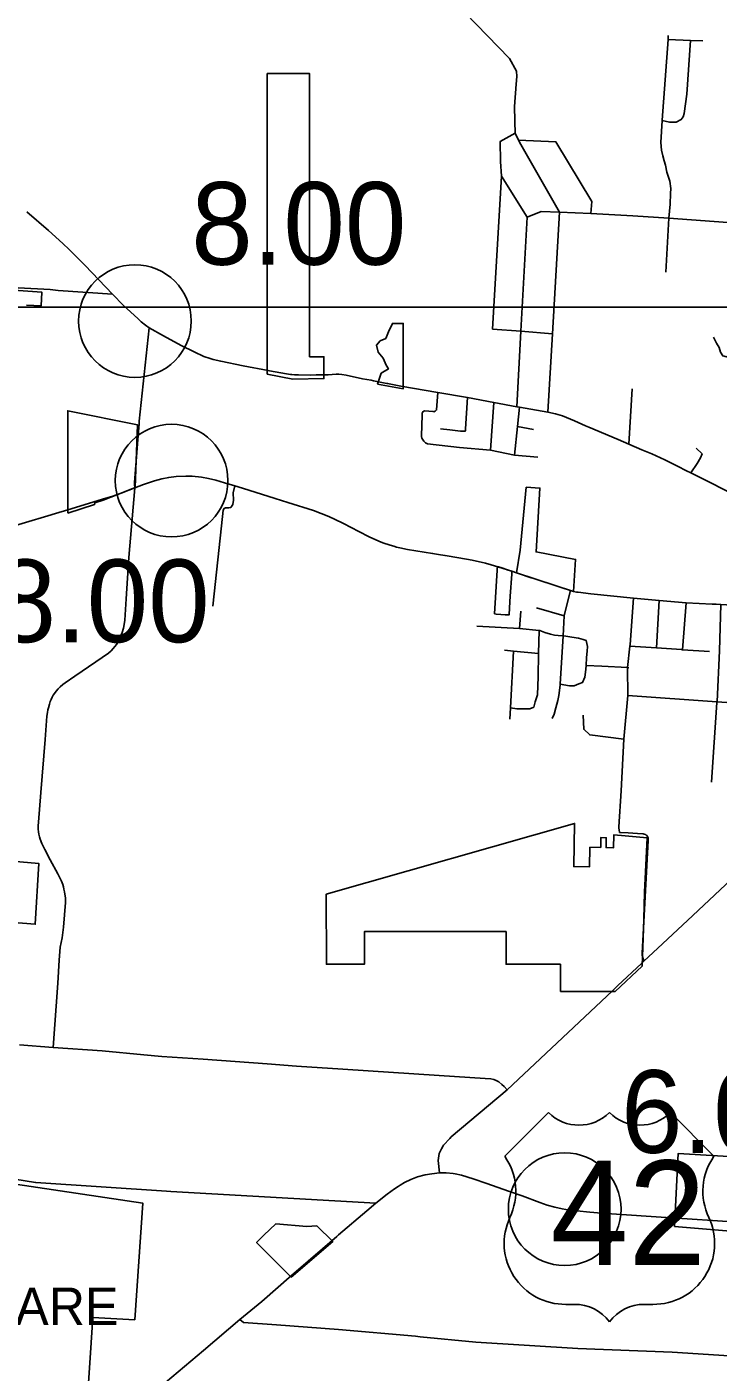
# Model space of a CAD drawing. Extents: x 1659811 to 1934326, y 644115 to 934867.
# Drawn here: x 1796897 to 1806098, y 827850 to 845758 of the extents above; entities that cross this region are included whole.
import ezdxf

# ---------------------------------------------------------------- set-up
doc = ezdxf.new("R2010")
doc.units = 0
for name, color, linetype in [('Default', 7, 'Continuous'), ('GM_X_City_Street', 7, 'Continuous'), ('GM_X_Corporation', 7, 'Continuous'), ('GM_X_Corporation_Text', 7, 'Continuous'), ('GM_X_County_Road', 7, 'Continuous'), ('GM_X_State_Route', 7, 'Continuous'), ('GM_X_Township_Road', 7, 'Continuous'), ('GM_X_US_Route', 7, 'Continuous'), ('GM_X_US_Shield', 7, 'Continuous'), ('SH_Text', 7, 'Continuous')]:
    doc.layers.add(name, color=color, linetype=linetype)

msp = doc.modelspace()

# ---------------------------------------------------------------- linework, layer by layer
at = {"layer": 'Default'}
for centre in [(1798335, 841842), (1798823, 839718), (1804056, 830019)]:
    msp.add_circle(centre, 750, dxfattribs=at)
at = {"layer": 'GM_X_City_Street'}
for points in [[(1803391, 844506), (1803386, 844699), (1803411, 844996), (1803417, 845098), (1803416, 845170), (1803320, 845337), (1802730, 845945), (1802308, 846362), (1802144, 846526), (1802086, 846596), (1801814, 847037), (1801477, 847586), (1801128, 848318), (1801102, 848399), (1801113, 848728), (1801117, 848771)], [(1805443, 843211), (1805459, 843399), (1805464, 843539), (1805467, 843605), (1805454, 843706), (1805415, 843826), (1805396, 843917), (1805380, 843973), (1805363, 844041), (1805344, 844118), (1805335, 844220), (1805354, 844511), (1805354, 844517), (1805432, 845592), (1805435, 845644)], [(1805354, 844511), (1805452, 844492), (1805538, 844489), (1805608, 844524), (1805632, 844562), (1805647, 844604), (1805683, 844864), (1805731, 845579)], [(1805432, 845592), (1805731, 845579), (1805897, 845571)], [(1803987, 843293), (1803473, 844191), (1803442, 844252), (1803396, 844343), (1803391, 844500), (1803391, 844506)], [(1803555, 843223), (1803214, 843772), (1803202, 843966), (1803199, 844233), (1803396, 844343)], [(1804403, 843273), (1804417, 843432), (1803939, 844227), (1803442, 844252)], [(1803096, 841736), (1803214, 843772)], [(1803555, 843223), (1803745, 843301), (1803987, 843293)], [(1803831, 840627), (1803895, 841674), (1803987, 843293)], [(1803987, 843293), (1804403, 843273), (1804884, 843249), (1804964, 843245), (1805443, 843211), (1807071, 843093), (1807274, 843079)], [(1803418, 840702), (1803472, 841707), (1803555, 843223)], [(1805404, 842495), (1805443, 843211)], [(1797209, 842260), (1797313, 842248), (1798035, 842200)], [(1798391, 840480), (1798393, 840510), (1798525, 841754)], [(1803096, 841736), (1803472, 841707), (1803895, 841674)], [(1806035, 841627), (1806078, 841548), (1806113, 841491), (1806129, 841429), (1806160, 841381), (1806212, 841366), (1806246, 841388), (1806478, 841365), (1806772, 841338), (1807168, 841294)], [(1802368, 840891), (1802351, 840659), (1802333, 840641), (1802315, 840635), (1802305, 840636), (1802192, 840649), (1802169, 840634), (1802160, 840616), (1802155, 840425), (1802151, 840341), (1802152, 840307), (1802156, 840284), (1802180, 840244), (1802201, 840220), (1802228, 840208), (1802657, 840159), (1803070, 840123), (1803387, 840055)], [(1802735, 840409), (1802761, 840826)], [(1804911, 840203), (1804954, 840941)], [(1803070, 840123), (1803112, 840756)], [(1803387, 840055), (1803428, 840437), (1803455, 840695)], [(1803428, 840437), (1803640, 840397)], [(1802401, 840406), (1802526, 840392), (1802667, 840377), (1802730, 840375), (1802734, 840389), (1802735, 840409)], [(1805735, 839820), (1805819, 839947), (1805866, 840021), (1805886, 840074), (1805804, 840148)], [(1803387, 840055), (1803699, 840028)], [(1797247, 832172), (1797308, 833027), (1797327, 833333), (1797341, 833506), (1797367, 833630), (1797385, 833772), (1797411, 834102), (1797410, 834129), (1797409, 834165), (1797403, 834211), (1797397, 834244), (1797390, 834277), (1797383, 834312), (1797374, 834341), (1797357, 834387), (1797336, 834430), (1797307, 834485), (1797208, 834668), (1797135, 834807), (1797094, 834887), (1797073, 834944), (1797063, 834978), (1797055, 835013), (1797051, 835044), (1797048, 835076), (1797048, 835124), (1797051, 835173), (1797082, 835564), (1797140, 836270), (1797162, 836583), (1797170, 836630), (1797176, 836667), (1797183, 836695), (1797196, 836742), (1797207, 836777), (1797219, 836804), (1797233, 836833), (1797248, 836861), (1797265, 836886), (1797288, 836914), (1797313, 836944), (1797338, 836971), (1797374, 837003), (1797407, 837026), (1797534, 837113), (1797816, 837304), (1797982, 837420), (1798018, 837451), (1798045, 837481), (1798068, 837511), (1798088, 837537), (1798108, 837569), (1798132, 837611), (1798147, 837650), (1798166, 837697), (1798185, 837753), (1798193, 837803), (1798199, 837862), (1798219, 838143), (1798256, 838693), (1798334, 839621)], [(1798334, 839621), (1798331, 839671)], [(1799374, 838047), (1799488, 839118), (1799511, 839323), (1799525, 839347), (1799540, 839354), (1799586, 839357), (1799611, 839361), (1799640, 839398), (1799646, 839456), (1799643, 839557), (1799664, 839649)], [(1803891, 836552), (1803918, 836608), (1803939, 836694), (1803966, 836790), (1803976, 836858), (1803994, 836994), (1803995, 837010), (1804035, 837653), (1804049, 837919), (1804049, 837923), (1804133, 838255)], [(1804785, 835044), (1804778, 835089), (1804777, 835109), (1804809, 835588), (1804842, 836277), (1804895, 836858), (1804893, 837222), (1804894, 837228), (1804924, 837513), (1804927, 837537), (1804974, 838151)], [(1805279, 837490), (1805312, 838122)], [(1805625, 837467), (1805672, 838093)], [(1803455, 837749), (1803470, 837978)], [(1803680, 838023), (1804049, 837919)], [(1806084, 836777), (1806084, 836779), (1806115, 837450), (1806133, 838067)], [(1803995, 837010), (1804122, 836988), (1804184, 836988), (1804246, 837011), (1804294, 837031), (1804325, 837103), (1804331, 837167), (1804342, 837251), (1804343, 837258), (1804346, 837365), (1804356, 837449), (1804359, 837511), (1804349, 837549), (1804340, 837591), (1804300, 837604), (1804238, 837619), (1804152, 837632), (1804044, 837653), (1804035, 837653), (1803970, 837654), (1803919, 837662), (1803867, 837673), (1803793, 837696), (1803727, 837722), (1803715, 837724), (1803455, 837749), (1802888, 837779)], [(1803335, 836692), (1803418, 836679), (1803476, 836679), (1803538, 836678), (1803590, 836681), (1803645, 836703), (1803661, 836771), (1803692, 836867), (1803701, 837105), (1803708, 837416), (1803715, 837724)], [(1803254, 837461), (1803376, 837449), (1803708, 837416)], [(1803327, 836542), (1803335, 836692), (1803376, 837449)], [(1804924, 837513), (1805279, 837490), (1805612, 837468)], [(1805612, 837468), (1805613, 837468), (1805625, 837467), (1805982, 837444)], [(1804343, 837258), (1804550, 837247)], [(1804550, 837247), (1804550, 837247), (1804894, 837228), (1804912, 837227)], [(1804895, 836858), (1806083, 836773), (1806084, 836773)], [(1806009, 835703), (1806083, 836763), (1806083, 836773), (1806084, 836777)], [(1806084, 836773), (1806467, 836745), (1806831, 836719), (1806839, 836719), (1807680, 836664), (1807687, 836663), (1808566, 836603)], [(1804842, 836277), (1804389, 836332), (1804310, 836409), (1804302, 836596)], [(1805078, 833290), (1805108, 833319), (1805356, 833551), (1805763, 833930), (1806341, 834474), (1806704, 834818), (1806800, 834898), (1806981, 834892), (1807110, 834884), (1807396, 834863), (1807615, 834857), (1807685, 834849), (1807777, 834831), (1808186, 834806), (1808431, 834743), (1809378, 834672), (1809877, 834634)], [(1802546, 830982), (1802546, 830982), (1803292, 831607), (1804693, 832927), (1804742, 832975), (1804765, 832997)], [(1796800, 832206), (1797247, 832172), (1797901, 832125), (1798456, 832073), (1798693, 832053), (1799244, 832014), (1800095, 831955), (1800485, 831925), (1801101, 831884), (1802386, 831797), (1802997, 831758), (1803072, 831753), (1803111, 831746), (1803145, 831733), (1803179, 831713), (1803219, 831680), (1803250, 831653), (1803292, 831607)], [(1802440, 830862), (1802445, 830869), (1802525, 830958), (1802546, 830982)], [(1802390, 830503), (1802373, 830668), (1802386, 830760), (1802415, 830824), (1802440, 830862)], [(1797010, 830375), (1797016, 830374), (1798754, 830257), (1798814, 830253), (1801541, 830101)], [(1799732, 828551), (1799782, 828511), (1800219, 828478), (1801044, 828418), (1802068, 828327), (1802099, 828324), (1802131, 828321)], [(1802131, 828321), (1802871, 828248), (1804230, 828165), (1805488, 828115), (1806384, 828059)]]:
    msp.add_lwpolyline(points, dxfattribs=at)
at = {"layer": 'GM_X_Corporation'}
for points in [[(1800095, 845138), (1800097, 841137), (1800439, 841067), (1800851, 841077), (1800851, 841367), (1800661, 841367), (1800659, 845138)], [(1801563, 841003), (1801908, 840940), (1801908, 841810), (1801763, 841810), (1801711, 841700), (1801673, 841611), (1801601, 841577), (1801553, 841523), (1801573, 841428), (1801639, 841350), (1801679, 841253), (1801709, 841205), (1801615, 841147)], [(1797441, 839284), (1797798, 839399), (1797801, 839422), (1797912, 839458), (1798198, 839567), (1798339, 839626), (1798371, 840459), (1797440, 840649)], [(1803414, 838492), (1804174, 838242), (1804202, 838670), (1803675, 838769), (1803726, 839618), (1803544, 839629), (1803462, 838794)], [(1803121, 837943), (1803145, 837942), (1803206, 837937), (1803265, 837933), (1803315, 837930), (1803321, 838023), (1803332, 838181), (1803351, 838473), (1803354, 838511), (1803302, 838528), (1803233, 838551), (1803162, 838573), (1803159, 838535), (1803159, 838526)], [(1804001, 833279), (1804001, 832917), (1804726, 832917), (1805086, 833256), (1805109, 833878), (1805119, 834238), (1805156, 834964), (1804862, 834990), (1804710, 835001), (1804706, 834830), (1804606, 834832), (1804609, 834963), (1804539, 834967), (1804537, 834834), (1804392, 834837), (1804386, 834576), (1804176, 834580), (1804188, 835155), (1800883, 834212), (1800884, 833279), (1801391, 833279), (1801391, 833714), (1803276, 833714), (1803276, 833279)], [(1805516, 829788), (1806315, 829723), (1806482, 829710), (1806539, 830701), (1805565, 830760)], [(1800052, 829671), (1799954, 829576), (1800416, 829114), (1800968, 829587), (1800758, 829796), (1800625, 829787), (1800210, 829823)]]:
    msp.add_lwpolyline(points, close=True, dxfattribs=at)
for points in [[(1796893, 842053), (1797088, 842046), (1797094, 842227), (1796414, 842277)], [(1793335, 834100), (1797009, 833813), (1797057, 834620), (1795274, 834775)], [(1796676, 825855), (1797651, 826702), (1797775, 828578), (1798334, 828546), (1798442, 830097), (1796442, 830397)]]:
    msp.add_lwpolyline(points, dxfattribs=at)
at = {"layer": 'GM_X_County_Road'}
for points in [[(1796538, 842301), (1796781, 842284), (1797209, 842260)], [(1798331, 839671), (1798329, 839693), (1798369, 840209), (1798391, 840480)], [(1804765, 832997), (1805078, 833290)], [(1794751, 830577), (1794787, 830575), (1796457, 830461), (1797010, 830375)]]:
    msp.add_lwpolyline(points, dxfattribs=at)
at = {"layer": 'GM_X_State_Route'}
for points in [[(1796897, 843295), (1797184, 843049), (1797375, 842873), (1797459, 842793), (1797671, 842582), (1798035, 842200), (1798181, 842051), (1798372, 841875), (1798417, 841833), (1798475, 841788), (1798525, 841754), (1798715, 841646), (1798952, 841516), (1799123, 841431), (1799251, 841372), (1799337, 841343), (1799378, 841331), (1799477, 841307), (1799775, 841246), (1800109, 841182)], [(1800109, 841182), (1800127, 841179), (1800354, 841138), (1800404, 841131), (1800424, 841129)], [(1800902, 841124), (1800909, 841124), (1801012, 841133), (1801050, 841135), (1801091, 841130), (1801149, 841120), (1801363, 841075), (1801478, 841053)], [(1800424, 841129), (1800458, 841125), (1800511, 841124), (1800673, 841123), (1800748, 841124), (1800902, 841124)], [(1801478, 841053), (1801511, 841046), (1801687, 841013)], [(1801687, 841013), (1801699, 841011), (1801877, 840977), (1802368, 840891), (1802761, 840826), (1803112, 840756), (1803418, 840702), (1803455, 840695), (1803831, 840627)], [(1803831, 840627), (1803935, 840606), (1804026, 840579), (1804187, 840513), (1804334, 840449), (1804376, 840431)], [(1804376, 840431), (1804768, 840265), (1804911, 840203), (1805085, 840128), (1805217, 840073), (1805389, 839994), (1805557, 839909), (1805676, 839850)], [(1805676, 839850), (1805735, 839820), (1806430, 839470)]]:
    msp.add_lwpolyline(points, dxfattribs=at)
at = {"layer": 'GM_X_Township_Road'}
for points in [[(1805142, 834997), (1805132, 835005), (1805114, 835011), (1805099, 835014), (1805027, 835019), (1804900, 835028), (1804786, 835035), (1804785, 835044)], [(1805108, 833319), (1805089, 833401), (1805087, 833427), (1805166, 834925), (1805165, 834959), (1805157, 834980), (1805149, 834992), (1805142, 834997)]]:
    msp.add_lwpolyline(points, dxfattribs=at)
at = {"layer": 'GM_X_US_Route'}
for points in [[(1798334, 839621), (1798449, 839665), (1798596, 839716), (1798693, 839742), (1798786, 839760), (1798883, 839772), (1799014, 839778), (1799098, 839777), (1799221, 839764), (1799313, 839748), (1799413, 839724), (1799529, 839690), (1799664, 839649), (1799768, 839617)], [(1797279, 839280), (1797440, 839329), (1797949, 839483), (1798026, 839508), (1798154, 839553), (1798334, 839621)], [(1799768, 839617), (1800204, 839481), (1800372, 839428)], [(1800372, 839428), (1800712, 839321), (1800915, 839242), (1801095, 839155), (1801111, 839147)], [(1796520, 839053), (1796580, 839071), (1797177, 839250)], [(1797177, 839250), (1797279, 839280)], [(1801111, 839147), (1801314, 839041), (1801453, 838971), (1801581, 838911), (1801636, 838890), (1801731, 838858), (1801782, 838844)], [(1801782, 838844), (1801819, 838834), (1801863, 838823), (1801964, 838803), (1802298, 838749), (1802405, 838731)], [(1802405, 838731), (1802463, 838721), (1802645, 838691), (1802823, 838660), (1803002, 838619), (1803077, 838596)], [(1803077, 838596), (1803178, 838565)], [(1803178, 838565), (1803354, 838511), (1803414, 838492), (1803430, 838487)], [(1803430, 838487), (1803611, 838425), (1803630, 838419)], [(1803630, 838419), (1804010, 838295), (1804133, 838255), (1804174, 838242), (1804214, 838235), (1804234, 838233)], [(1804234, 838233), (1804404, 838212), (1804974, 838151), (1805312, 838122), (1805672, 838093), (1806021, 838074)], [(1806021, 838074), (1806073, 838071)], [(1806073, 838071), (1806133, 838067), (1806510, 838047), (1806898, 838027), (1807127, 838010), (1807783, 837962), (1808170, 837934), (1808418, 837915), (1808487, 837917)], [(1801840, 830321), (1801868, 830339), (1801922, 830372), (1802008, 830412), (1802096, 830448), (1802197, 830477), (1802286, 830491), (1802390, 830503), (1802479, 830501), (1802573, 830493), (1802598, 830488)], [(1802598, 830488), (1802682, 830472), (1802838, 830425), (1803021, 830363), (1803306, 830259), (1803490, 830195), (1803724, 830107), (1803823, 830072), (1803927, 830046), (1804023, 830024), (1804119, 830008), (1804217, 829996), (1804391, 829979), (1804546, 829967), (1805540, 829901)], [(1801541, 830101), (1801693, 830220), (1801792, 830288), (1801840, 830321)], [(1801421, 829999), (1801541, 830101)], [(1801022, 829657), (1801044, 829677), (1801421, 829999)], [(1805540, 829901), (1805687, 829891), (1806492, 829835)], [(1800425, 829142), (1800450, 829164), (1801022, 829657)], [(1797621, 826760), (1797666, 826798), (1798064, 827135), (1798491, 827497), (1799248, 828136), (1799732, 828551), (1800024, 828792), (1800425, 829142)]]:
    msp.add_lwpolyline(points, dxfattribs=at)
at = {"layer": 'GM_X_US_Shield'}
for p, q in [((1803839, 831304), (1803259, 830724)), ((1803839, 831304), (1803259, 830724)), ((1806043, 830724), (1805463, 831304)), ((1806043, 830724), (1805463, 831304)), ((1804071, 828752), (1804187, 828752)), ((1804071, 828752), (1804187, 828752)), ((1805115, 828752), (1805231, 828752)), ((1805115, 828752), (1805231, 828752))]:
    msp.add_line(p, q, dxfattribs=at)
for centre, radius, start, end in [((1804245, 831718), 580, 225.573, 314.427), ((1804245, 831718), 580, 225.573, 314.427), ((1805057, 831718), 580, 225.573, 314.427), ((1805057, 831718), 580, 225.573, 314.427), ((1802593, 830258), 812, 334.5471, 35.0009), ((1802593, 830258), 812, 334.5471, 35.0009), ((1806708, 830258), 812, 144.9991, 205.4529), ((1806708, 830258), 812, 144.9991, 205.4529), ((1804062, 829564), 812, 154.8319, 270.6383), ((1804062, 829564), 812, 154.8319, 270.6383), ((1805240, 829564), 812, 269.3617, 25.1681), ((1805240, 829564), 812, 269.3617, 25.1681), ((1804187, 828172), 580, 36.8699, 90), ((1804187, 828172), 580, 36.8699, 90), ((1805115, 828172), 580, 90, 143.1301), ((1805115, 828172), 580, 90, 143.1301)]:
    msp.add_arc(centre, radius, start, end, dxfattribs=at)
at = {"layer": 'SH_Text'}
msp.add_lwpolyline([(1741462, 842026), (1846073, 842026), (1846073, 754070), (1741462, 754070)], close=True, dxfattribs=at)

# ---------------------------------------------------------------- texts
at = {"layer": 'Default'}
for s, p in [('8.00', (1799085, 842592)), ('8.00', (1796467, 837567)), ('6.00', (1804806, 830769))]:
    msp.add_text(s, height=1100, dxfattribs=at).set_placement(p)
at = {"layer": 'GM_X_Corporation_Text'}
msp.add_text('DELAWARE', height=500, rotation=0, dxfattribs=at).set_placement((1794364, 828476))
at = {"layer": 'GM_X_US_Shield'}
msp.add_text('42', height=1392.2, dxfattribs=at).set_placement((1803867, 829274))
msp.add_text('42', height=1392.2, dxfattribs=at).set_placement((1803867, 829274))

doc.saveas('drawing.dxf')
